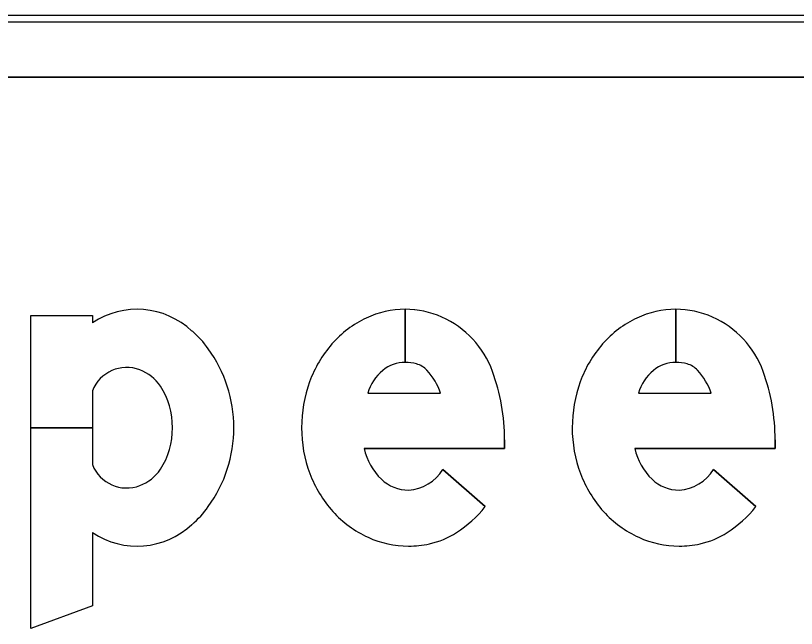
# Model space of a CAD drawing. Extents: x 1806251 to 1809821, y 414895 to 422886.
# Drawn here: x 1809677.8218 to 1809678.0757, y 415302.3913 to 415302.5906 of the extents above; entities that cross this region are included whole.
import ezdxf

# ---------------------------------------------------------------- set-up
doc = ezdxf.new("R2010")
doc.units = 0
for name, color, linetype in [('GSBWFILL', 7, 'Continuous'), ('GSCOLORFILL', 7, 'Continuous'), ('GSOUTLINE', 7, 'Continuous')]:
    doc.layers.add(name, color=color, linetype=linetype)

msp = doc.modelspace()

# ---------------------------------------------------------------- linework, layer by layer
at = {"layer": 'GSBWFILL'}
for p, q in [((1809678.19559, 415302.59057), (1809676.99459, 415302.59057)), ((1809676.99459, 415302.57057), (1809678.19559, 415302.57057)), ((1809677.94852, 415302.49507), (1809677.94852, 415302.47782)), ((1809677.94852, 415302.47782), (1809677.94852, 415302.49507)), ((1809678.03652, 415302.49507), (1809678.03652, 415302.47782)), ((1809678.03652, 415302.47782), (1809678.03652, 415302.49507)), ((1809677.84681, 415302.46856), (1809677.84681, 415302.45657)), ((1809677.93632, 415302.4678), (1809677.96001, 415302.4678)), ((1809678.02432, 415302.4678), (1809678.04801, 415302.4678)), ((1809677.82681, 415302.45657), (1809677.84681, 415302.45657)), ((1809677.84681, 415302.45657), (1809677.82681, 415302.45657)), ((1809677.84681, 415302.45657), (1809677.84681, 415302.44459)), ((1809677.9608, 415302.44303), (1809677.97449, 415302.43091)), ((1809678.0488, 415302.44303), (1809678.06249, 415302.43091))]:
    msp.add_line(p, q, dxfattribs=at)
for points in [[(1809677.82681, 415302.45657), (1809677.82681, 415302.49307), (1809677.84681, 415302.49307), (1809677.84681, 415302.49069)], [(1809677.84681, 415302.42246), (1809677.84681, 415302.39869), (1809677.82681, 415302.39132), (1809677.82681, 415302.45657)], [(1809677.98081, 415302.45265), (1809677.98081, 415302.4498), (1809677.93518, 415302.4498)], [(1809678.06881, 415302.45265), (1809678.06881, 415302.4498), (1809678.02318, 415302.4498)]]:
    msp.add_lwpolyline(points, dxfattribs=at)
for centre, major_axis, start_param, end_param in [((1809677.86131, 415302.46889), (0, 0.02618), 5.531582, 6.870178), ((1809677.94852, 415302.46545), (0, 0.02962), 0, 0.44196), ((1809677.94852, 415302.46545), (0, 0.02962), 5.868518, 6.283016), ((1809678.03652, 415302.46545), (0, 0.02962), 0, 0.44196), ((1809678.03652, 415302.46545), (0, 0.02962), 5.868518, 6.283016), ((1809677.94777, 415302.46428), (0, 0.031), 5.061282, 5.861635), ((1809678.03577, 415302.46428), (0, 0.031), 5.061282, 5.861635), ((1809677.95055, 415302.46115), (0, 0.03438), 0.44196, 0.851746), ((1809678.03855, 415302.46115), (0, 0.03438), 0.44196, 0.851746), ((1809677.85867, 415302.46388), (0, 0.03169), 5.330424, 5.578482), ((1809677.84907, 415302.45657), (0, 0.04374), 4.712389, 5.339507), ((1809677.95372, 415302.45838), (0, 0.03859), 0.851746, 1.222943), ((1809678.04172, 415302.45838), (0, 0.03859), 0.851746, 1.222943), ((1809677.85798, 415302.46417), (0, 0.012), 5.918977, 7.479923), ((1809677.94852, 415302.46623), (0, 0.01159), 0, 0.684319), ((1809677.94852, 415302.46438), (0, 0.01344), 6.008019, 6.282813), ((1809677.95013, 415302.4701), (0, 0.0075), 5.468651, 6.008019), ((1809678.03652, 415302.46623), (0, 0.01159), 0, 0.684319), ((1809678.03652, 415302.46438), (0, 0.01344), 6.008019, 6.282813), ((1809678.03813, 415302.4701), (0, 0.0075), 5.468651, 6.008019), ((1809677.85727, 415302.4623), (0, 0.014), 5.303244, 5.918977), ((1809677.95135, 415302.46323), (0, 0.01571), 0.703138, 1.275447), ((1809677.94119, 415302.46166), (0, 0.01979), 5.027692, 5.468651), ((1809677.91581, 415302.45265), (0, 0.065), 4.712389, 5.061282), ((1809678.03935, 415302.46323), (0, 0.01571), 0.703138, 1.275447), ((1809678.02919, 415302.46166), (0, 0.01979), 5.027692, 5.468651), ((1809678.00381, 415302.45265), (0, 0.065), 4.712389, 5.061282), ((1809677.84972, 415302.45724), (0, 0.0231), 4.683658, 5.303244), ((1809677.9587, 415302.45657), (0, 0.04388), 1.222943, 1.570796), ((1809678.0467, 415302.45657), (0, 0.04388), 1.222943, 1.570796), ((1809677.84972, 415302.45591), (0, 0.0231), 4.121534, 4.74112), ((1809677.84907, 415302.45657), (0, 0.04374), 4.085271, 4.712389), ((1809677.95738, 415302.45657), (0, 0.04257), 1.570796, 1.928626), ((1809678.04538, 415302.45657), (0, 0.04257), 1.570796, 1.928626), ((1809677.95439, 415302.45404), (0, 0.01968), 1.788032, 2.378697), ((1809678.04239, 415302.45404), (0, 0.01968), 1.788032, 2.378697), ((1809677.85798, 415302.44897), (0, 0.012), 1.944855, 3.5058), ((1809677.85727, 415302.45084), (0, 0.014), 3.5058, 4.121534), ((1809677.95357, 415302.45515), (0, 0.0385), 1.928626, 2.305123), ((1809677.94859, 415302.45057), (0, 0.01435), 3.209537, 4.158837), ((1809678.04157, 415302.45515), (0, 0.0385), 1.928626, 2.305123), ((1809678.03659, 415302.45057), (0, 0.01435), 3.209537, 4.158837), ((1809677.94974, 415302.44927), (0, 0.01301), 2.383204, 3.128268), ((1809678.03774, 415302.44927), (0, 0.01301), 2.383204, 3.128268), ((1809677.85867, 415302.44927), (0, 0.03169), 3.846296, 4.094354), ((1809677.95113, 415302.45295), (0, 0.03522), 2.305123, 2.711411), ((1809677.94518, 415302.45387), (0, 0.03724), 3.710413, 4.047817), ((1809678.03913, 415302.45295), (0, 0.03522), 2.305123, 2.711411), ((1809678.03318, 415302.45387), (0, 0.03724), 3.710413, 4.047817), ((1809677.86131, 415302.44426), (0, 0.02618), 2.5546, 3.893196), ((1809677.95043, 415302.44567), (0, 0.0275), 3.35931, 3.710413), ((1809678.03843, 415302.44567), (0, 0.0275), 3.35931, 3.710413), ((1809677.94957, 415302.44954), (0, 0.03147), 2.711411, 3.141593), ((1809677.94957, 415302.44954), (0, 0.03147), 3.141593, 3.35931), ((1809678.03757, 415302.44954), (0, 0.03147), 2.711411, 3.141593), ((1809678.03757, 415302.44954), (0, 0.03147), 3.141593, 3.35931)]:
    msp.add_ellipse(centre, major_axis=major_axis, ratio=0.999998, start_param=start_param, end_param=end_param, dxfattribs=at)
at = {"layer": 'GSCOLORFILL'}
for p, q in [((1809678.19559, 415302.59057), (1809676.99459, 415302.59057)), ((1809678.19559, 415302.59057), (1809676.99459, 415302.59057)), ((1809678.19559, 415302.59057), (1809676.99459, 415302.59057)), ((1809676.99459, 415302.58857), (1809678.19559, 415302.58857)), ((1809676.99459, 415302.57057), (1809678.19559, 415302.57057)), ((1809677.94852, 415302.49507), (1809677.94852, 415302.47782)), ((1809677.94852, 415302.47782), (1809677.94852, 415302.49507)), ((1809678.03652, 415302.49507), (1809678.03652, 415302.47782)), ((1809678.03652, 415302.47782), (1809678.03652, 415302.49507)), ((1809677.84681, 415302.46856), (1809677.84681, 415302.45657)), ((1809677.93632, 415302.4678), (1809677.96001, 415302.4678)), ((1809678.02432, 415302.4678), (1809678.04801, 415302.4678)), ((1809677.82681, 415302.45657), (1809677.84681, 415302.45657)), ((1809677.84681, 415302.45657), (1809677.82681, 415302.45657)), ((1809677.84681, 415302.45657), (1809677.84681, 415302.44459)), ((1809677.9608, 415302.44303), (1809677.97449, 415302.43091)), ((1809678.0488, 415302.44303), (1809678.06249, 415302.43091))]:
    msp.add_line(p, q, dxfattribs=at)
for points in [[(1809677.82681, 415302.45657), (1809677.82681, 415302.49307), (1809677.84681, 415302.49307), (1809677.84681, 415302.49069)], [(1809677.84681, 415302.42246), (1809677.84681, 415302.39869), (1809677.82681, 415302.39132), (1809677.82681, 415302.45657)], [(1809677.98081, 415302.45265), (1809677.98081, 415302.4498), (1809677.93518, 415302.4498)], [(1809678.06881, 415302.45265), (1809678.06881, 415302.4498), (1809678.02318, 415302.4498)]]:
    msp.add_lwpolyline(points, dxfattribs=at)
for centre, major_axis, start_param, end_param in [((1809677.86131, 415302.46889), (0, 0.02618), 5.531582, 6.870178), ((1809677.94852, 415302.46545), (0, 0.02962), 0, 0.44196), ((1809677.94852, 415302.46545), (0, 0.02962), 5.868518, 6.283016), ((1809678.03652, 415302.46545), (0, 0.02962), 0, 0.44196), ((1809678.03652, 415302.46545), (0, 0.02962), 5.868518, 6.283016), ((1809677.94777, 415302.46428), (0, 0.031), 5.061282, 5.861635), ((1809678.03577, 415302.46428), (0, 0.031), 5.061282, 5.861635), ((1809677.95055, 415302.46115), (0, 0.03438), 0.44196, 0.851746), ((1809678.03855, 415302.46115), (0, 0.03438), 0.44196, 0.851746), ((1809677.85867, 415302.46388), (0, 0.03169), 5.330424, 5.578482), ((1809677.84907, 415302.45657), (0, 0.04374), 4.712389, 5.339507), ((1809677.95372, 415302.45838), (0, 0.03859), 0.851746, 1.222943), ((1809678.04172, 415302.45838), (0, 0.03859), 0.851746, 1.222943), ((1809677.85798, 415302.46417), (0, 0.012), 5.918977, 7.479923), ((1809677.94852, 415302.46623), (0, 0.01159), 0, 0.684319), ((1809677.94852, 415302.46438), (0, 0.01344), 6.008019, 6.282813), ((1809677.95013, 415302.4701), (0, 0.0075), 5.468651, 6.008019), ((1809678.03652, 415302.46623), (0, 0.01159), 0, 0.684319), ((1809678.03652, 415302.46438), (0, 0.01344), 6.008019, 6.282813), ((1809678.03813, 415302.4701), (0, 0.0075), 5.468651, 6.008019), ((1809677.85727, 415302.4623), (0, 0.014), 5.303244, 5.918977), ((1809677.95135, 415302.46323), (0, 0.01571), 0.703138, 1.275447), ((1809677.94119, 415302.46166), (0, 0.01979), 5.027692, 5.468651), ((1809677.91581, 415302.45265), (0, 0.065), 4.712389, 5.061282), ((1809678.03935, 415302.46323), (0, 0.01571), 0.703138, 1.275447), ((1809678.02919, 415302.46166), (0, 0.01979), 5.027692, 5.468651), ((1809678.00381, 415302.45265), (0, 0.065), 4.712389, 5.061282), ((1809677.84972, 415302.45724), (0, 0.0231), 4.683658, 5.303244), ((1809677.9587, 415302.45657), (0, 0.04388), 1.222943, 1.570796), ((1809678.0467, 415302.45657), (0, 0.04388), 1.222943, 1.570796), ((1809677.84972, 415302.45591), (0, 0.0231), 4.121534, 4.74112), ((1809677.84907, 415302.45657), (0, 0.04374), 4.085271, 4.712389), ((1809677.95738, 415302.45657), (0, 0.04257), 1.570796, 1.928626), ((1809678.04538, 415302.45657), (0, 0.04257), 1.570796, 1.928626), ((1809677.95439, 415302.45404), (0, 0.01968), 1.788032, 2.378697), ((1809678.04239, 415302.45404), (0, 0.01968), 1.788032, 2.378697), ((1809677.85798, 415302.44897), (0, 0.012), 1.944855, 3.5058), ((1809677.85727, 415302.45084), (0, 0.014), 3.5058, 4.121534), ((1809677.95357, 415302.45515), (0, 0.0385), 1.928626, 2.305123), ((1809677.94859, 415302.45057), (0, 0.01435), 3.209537, 4.158837), ((1809678.04157, 415302.45515), (0, 0.0385), 1.928626, 2.305123), ((1809678.03659, 415302.45057), (0, 0.01435), 3.209537, 4.158837), ((1809677.94974, 415302.44927), (0, 0.01301), 2.383204, 3.128268), ((1809678.03774, 415302.44927), (0, 0.01301), 2.383204, 3.128268), ((1809677.85867, 415302.44927), (0, 0.03169), 3.846296, 4.094354), ((1809677.95113, 415302.45295), (0, 0.03522), 2.305123, 2.711411), ((1809677.94518, 415302.45387), (0, 0.03724), 3.710413, 4.047817), ((1809678.03913, 415302.45295), (0, 0.03522), 2.305123, 2.711411), ((1809678.03318, 415302.45387), (0, 0.03724), 3.710413, 4.047817), ((1809677.86131, 415302.44426), (0, 0.02618), 2.5546, 3.893196), ((1809677.95043, 415302.44567), (0, 0.0275), 3.35931, 3.710413), ((1809678.03843, 415302.44567), (0, 0.0275), 3.35931, 3.710413), ((1809677.94957, 415302.44954), (0, 0.03147), 2.711411, 3.141593), ((1809677.94957, 415302.44954), (0, 0.03147), 3.141593, 3.35931), ((1809678.03757, 415302.44954), (0, 0.03147), 2.711411, 3.141593), ((1809678.03757, 415302.44954), (0, 0.03147), 3.141593, 3.35931)]:
    msp.add_ellipse(centre, major_axis=major_axis, ratio=0.999998, start_param=start_param, end_param=end_param, dxfattribs=at)
at = {"layer": 'GSOUTLINE'}
for p, q in [((1809678.19559, 415302.59057), (1809676.99459, 415302.59057)), ((1809678.19559, 415302.57057), (1809676.99459, 415302.57057)), ((1809677.84681, 415302.46856), (1809677.84681, 415302.44459)), ((1809677.93632, 415302.4678), (1809677.96001, 415302.4678)), ((1809678.02432, 415302.4678), (1809678.04801, 415302.4678)), ((1809677.97449, 415302.43091), (1809677.9608, 415302.44303)), ((1809678.06249, 415302.43091), (1809678.0488, 415302.44303))]:
    msp.add_line(p, q, dxfattribs=at)
for points in [[(1809677.84681, 415302.42246), (1809677.84681, 415302.39869), (1809677.82681, 415302.39132), (1809677.82681, 415302.49307), (1809677.84681, 415302.49307), (1809677.84681, 415302.49069)], [(1809677.93518, 415302.4498), (1809677.98081, 415302.4498), (1809677.98081, 415302.45265)], [(1809678.02318, 415302.4498), (1809678.06881, 415302.4498), (1809678.06881, 415302.45265)]]:
    msp.add_lwpolyline(points, dxfattribs=at)
for centre, major_axis, start_param, end_param in [((1809677.86131, 415302.46889), (0, 0.02618), 5.531582, 6.870178), ((1809677.94852, 415302.46545), (0, 0.02962), 0, 0.44196), ((1809677.94852, 415302.46545), (0, 0.02962), 5.868518, 6.283185), ((1809678.03652, 415302.46545), (0, 0.02962), 0, 0.44196), ((1809678.03652, 415302.46545), (0, 0.02962), 5.868518, 6.283185), ((1809677.94777, 415302.46428), (0, 0.031), 5.061282, 5.861635), ((1809678.03577, 415302.46428), (0, 0.031), 5.061282, 5.861635), ((1809677.95055, 415302.46115), (0, 0.03438), 0.44196, 0.851746), ((1809678.03855, 415302.46115), (0, 0.03438), 0.44196, 0.851746), ((1809677.85867, 415302.46388), (0, 0.03169), 5.330424, 5.578482), ((1809677.84907, 415302.45657), (0, 0.04374), 4.712389, 5.339507), ((1809677.95372, 415302.45838), (0, 0.03859), 0.851746, 1.222943), ((1809678.04172, 415302.45838), (0, 0.03859), 0.851746, 1.222943), ((1809677.85798, 415302.46417), (0, 0.012), 5.918977, 7.479923), ((1809677.94852, 415302.46623), (0, 0.01159), 0, 0.684319), ((1809677.94852, 415302.46438), (0, 0.01344), 6.008019, 6.283185), ((1809677.95013, 415302.4701), (0, 0.0075), 5.468651, 6.008019), ((1809678.03652, 415302.46623), (0, 0.01159), 0, 0.684319), ((1809678.03652, 415302.46438), (0, 0.01344), 6.008019, 6.283185), ((1809678.03813, 415302.4701), (0, 0.0075), 5.468651, 6.008019), ((1809677.85727, 415302.4623), (0, 0.014), 5.303244, 5.918977), ((1809677.95135, 415302.46323), (0, 0.01571), 0.703138, 1.275447), ((1809677.94119, 415302.46166), (0, 0.01979), 5.027692, 5.468651), ((1809677.91581, 415302.45265), (0, 0.065), 4.712389, 5.061282), ((1809678.03935, 415302.46323), (0, 0.01571), 0.703138, 1.275447), ((1809678.02919, 415302.46166), (0, 0.01979), 5.027692, 5.468651), ((1809678.00381, 415302.45265), (0, 0.065), 4.712389, 5.061282), ((1809677.84972, 415302.45724), (0, 0.0231), 4.683658, 5.303244), ((1809677.9587, 415302.45657), (0, 0.04388), 1.222943, 1.570796), ((1809678.0467, 415302.45657), (0, 0.04388), 1.222943, 1.570796), ((1809677.84972, 415302.45591), (0, 0.0231), 4.121534, 4.74112), ((1809677.84907, 415302.45657), (0, 0.04374), 4.085271, 4.712389), ((1809677.95738, 415302.45657), (0, 0.04257), 1.570796, 1.928626), ((1809678.04538, 415302.45657), (0, 0.04257), 1.570796, 1.928626), ((1809677.95439, 415302.45404), (0, 0.01968), 1.788032, 2.378697), ((1809678.04239, 415302.45404), (0, 0.01968), 1.788032, 2.378697), ((1809677.85798, 415302.44897), (0, 0.012), 1.944855, 3.5058), ((1809677.85727, 415302.45084), (0, 0.014), 3.5058, 4.121534), ((1809677.95357, 415302.45515), (0, 0.0385), 1.928626, 2.305123), ((1809677.94859, 415302.45057), (0, 0.01435), 3.209537, 4.158837), ((1809678.04157, 415302.45515), (0, 0.0385), 1.928626, 2.305123), ((1809678.03659, 415302.45057), (0, 0.01435), 3.209537, 4.158837), ((1809677.94974, 415302.44927), (0, 0.01301), 2.383204, 3.128268), ((1809678.03774, 415302.44927), (0, 0.01301), 2.383204, 3.128268), ((1809677.85867, 415302.44927), (0, 0.03169), 3.846296, 4.094354), ((1809677.95113, 415302.45295), (0, 0.03522), 2.305123, 2.711411), ((1809677.94518, 415302.45387), (0, 0.03724), 3.710413, 4.047817), ((1809678.03913, 415302.45295), (0, 0.03522), 2.305123, 2.711411), ((1809678.03318, 415302.45387), (0, 0.03724), 3.710413, 4.047817), ((1809677.86131, 415302.44426), (0, 0.02618), 2.5546, 3.893196), ((1809677.95043, 415302.44567), (0, 0.0275), 3.35931, 3.710413), ((1809678.03843, 415302.44567), (0, 0.0275), 3.35931, 3.710413), ((1809677.94957, 415302.44954), (0, 0.03147), 2.711411, 3.141593), ((1809677.94957, 415302.44954), (0, 0.03147), 3.141593, 3.35931), ((1809678.03757, 415302.44954), (0, 0.03147), 2.711411, 3.141593), ((1809678.03757, 415302.44954), (0, 0.03147), 3.141593, 3.35931)]:
    msp.add_ellipse(centre, major_axis=major_axis, ratio=0.999998, start_param=start_param, end_param=end_param, dxfattribs=at)

doc.saveas('drawing.dxf')
